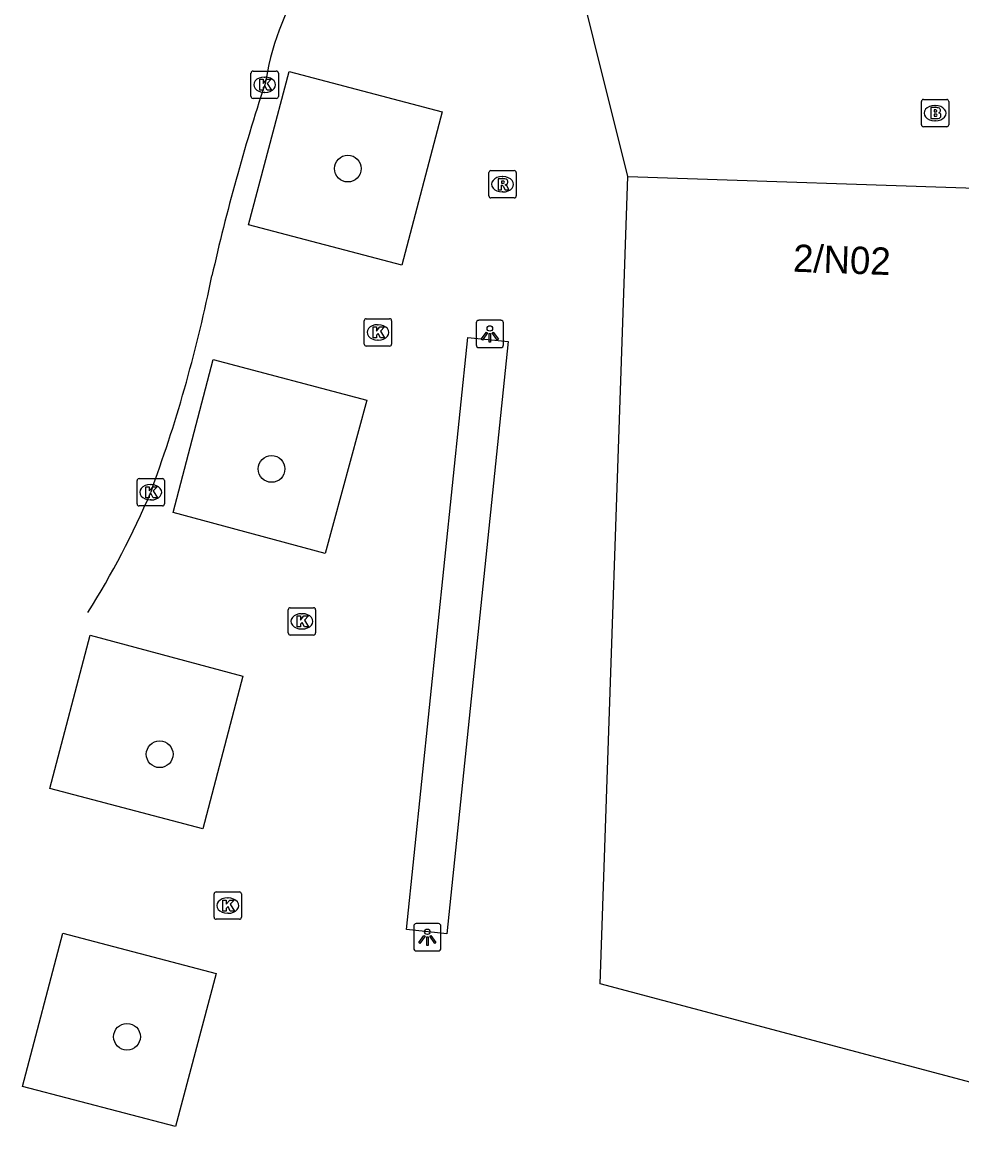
# Model space of a CAD drawing. Extents: x 164150 to 165261, y 382513 to 383432.
# Drawn here: x 164282.27 to 164316.64, y 383173 to 383214.02 of the extents above; entities that cross this region are included whole.
import ezdxf

# ---------------------------------------------------------------- set-up
doc = ezdxf.new("R2010")
doc.units = 0
for name, color, linetype in [('IMGEO_Boom', 7, 'Continuous'), ('IMGEO_Brandkraan', 7, 'Continuous'), ('IMGEO_Kolk', 7, 'Continuous'), ('IMGEO_Lichtpunt', 7, 'Continuous'), ('IMGEO_Pand', 7, 'Continuous'), ('IMGEO_Pand_nummerreeks', 7, 'Continuous'), ('IMGEO_Rijbaan_lokaal_open', 7, 'Continuous'), ('IMGEO_Rioolput', 7, 'Continuous'), ('IMGEO_Voetgangersgebied_open', 7, 'Continuous'), ('IMGEO_Voetpad_open', 7, 'Continuous')]:
    doc.layers.add(name, color=color, linetype=linetype)

msp = doc.modelspace()

# ---------------------------------------------------------------- linework, layer by layer
at = {"layer": 'IMGEO_Boom'}
for centre in [(164294.175, 383208.672), (164291.383, 383197.682), (164287.288, 383187.243), (164286.092, 383176.905)]:
    msp.add_circle(centre, 0.489, dxfattribs=at)
at = {"layer": 'IMGEO_Brandkraan'}
for p, q in [((164315.24, 383211.203), (164316.092, 383211.203)), ((164315.165, 383210.277), (164315.165, 383211.129)), ((164315.653, 383210.983), (164315.678, 383210.983)), ((164316.166, 383211.129), (164316.166, 383210.277)), ((164315.676, 383210.423), (164315.651, 383210.423)), ((164316.092, 383210.203), (164315.24, 383210.203))]:
    msp.add_line(p, q, dxfattribs=at)
for points in [[(164315.24, 383211.203), (164316.092, 383211.203)], [(164315.165, 383210.277), (164315.165, 383211.129)], [(164315.513, 383210.903), (164315.513, 383210.503), (164315.726, 383210.503)], [(164315.744, 383210.903), (164315.513, 383210.903)], [(164315.692, 383210.822), (164315.638, 383210.822), (164315.638, 383210.746)], [(164316.166, 383211.129), (164316.166, 383210.277)], [(164315.638, 383210.746), (164315.691, 383210.746)], [(164315.7, 383210.67), (164315.638, 383210.67), (164315.638, 383210.589)], [(164315.638, 383210.589), (164315.7, 383210.589)], [(164316.092, 383210.203), (164315.24, 383210.203)]]:
    msp.add_lwpolyline(points, dxfattribs=at)
for centre, radius, start, end in [((164315.242, 383211.127), 0.0765, 91.552, 178.448), ((164315.242, 383211.127), 0.0765, 91.552, 178.448), ((164316.09, 383211.127), 0.0765, 1.552, 88.448), ((164316.09, 383211.127), 0.0765, 1.552, 88.448), ((164315.693, 383210.784), 0.0379, 267.8285, 90.9355), ((164315.748, 383210.758), 0.145, 59.4692, 91.5367), ((164315.773, 383210.805), 0.0922, 285.5137, 58.1501), ((164315.701, 383210.629), 0.0404, 269.8759, 90.5077), ((164315.732, 383210.754), 0.251, 268.6676, 293.5347), ((164315.778, 383210.613), 0.105, 301.3115, 78.989), ((164315.242, 383210.279), 0.0765, 181.552, 268.448), ((164315.242, 383210.279), 0.0765, 181.552, 268.448), ((164316.09, 383210.279), 0.0765, 271.552, 358.448), ((164316.09, 383210.279), 0.0765, 271.552, 358.448)]:
    msp.add_arc(centre, radius, start, end, dxfattribs=at)
for centre, major_axis, ratio, start_param, end_param in [((164315.652, 383210.703), (-0.387, 0.002), 0.722429, 4.712389, 7.853982), ((164315.677, 383210.703), (-0.39, 0.002), 0.717154, 1.570796, 4.712389)]:
    msp.add_ellipse(centre, major_axis=major_axis, ratio=ratio, start_param=start_param, end_param=end_param, dxfattribs=at)
at = {"layer": 'IMGEO_Kolk'}
for p, q in [((164290.63, 383211.316), (164290.63, 383212.168)), ((164290.705, 383212.242), (164291.557, 383212.242)), ((164291.118, 383212.022), (164291.143, 383212.022)), ((164291.631, 383212.168), (164291.631, 383211.316)), ((164291.557, 383211.242), (164290.705, 383211.242)), ((164291.141, 383211.462), (164291.116, 383211.462)), ((164294.776, 383202.254), (164294.776, 383203.106)), ((164294.851, 383203.18), (164295.703, 383203.18)), ((164295.777, 383203.106), (164295.777, 383202.254)), ((164295.264, 383202.96), (164295.289, 383202.96)), ((164295.703, 383202.18), (164294.851, 383202.18)), ((164295.287, 383202.4), (164295.262, 383202.4)), ((164286.46, 383196.403), (164286.46, 383197.255)), ((164286.535, 383197.329), (164287.387, 383197.329)), ((164287.461, 383197.255), (164287.461, 383196.403)), ((164286.948, 383197.109), (164286.973, 383197.109)), ((164286.971, 383196.549), (164286.946, 383196.549)), ((164287.387, 383196.329), (164286.535, 383196.329)), ((164291.993, 383191.68), (164291.993, 383192.532)), ((164292.068, 383192.606), (164292.92, 383192.606)), ((164292.481, 383192.386), (164292.506, 383192.386)), ((164292.994, 383192.532), (164292.994, 383191.68)), ((164292.92, 383191.606), (164292.068, 383191.606)), ((164292.504, 383191.826), (164292.479, 383191.826)), ((164289.281, 383181.278), (164289.281, 383182.13)), ((164289.356, 383182.204), (164290.208, 383182.204)), ((164290.282, 383182.13), (164290.282, 383181.278)), ((164289.769, 383181.984), (164289.794, 383181.984)), ((164289.792, 383181.424), (164289.767, 383181.424)), ((164290.208, 383181.204), (164289.356, 383181.204))]:
    msp.add_line(p, q, dxfattribs=at)
for points in [[(164290.63, 383211.316), (164290.63, 383212.168)], [(164290.705, 383212.242), (164291.557, 383212.242)], [(164291.631, 383212.168), (164291.631, 383211.316)], [(164290.951, 383211.942), (164291.074, 383211.942), (164291.074, 383211.791), (164291.204, 383211.942), (164291.368, 383211.942), (164291.222, 383211.791), (164291.375, 383211.542), (164291.223, 383211.542), (164291.138, 383211.706), (164291.074, 383211.639), (164291.074, 383211.542), (164290.951, 383211.542), (164290.951, 383211.942)], [(164291.557, 383211.242), (164290.705, 383211.242)], [(164294.776, 383202.254), (164294.776, 383203.106)], [(164294.851, 383203.18), (164295.703, 383203.18)], [(164295.777, 383203.106), (164295.777, 383202.254)], [(164295.097, 383202.88), (164295.22, 383202.88), (164295.22, 383202.729), (164295.35, 383202.88), (164295.514, 383202.88), (164295.368, 383202.729), (164295.521, 383202.48), (164295.369, 383202.48), (164295.284, 383202.644), (164295.22, 383202.577), (164295.22, 383202.48), (164295.097, 383202.48), (164295.097, 383202.88)], [(164295.703, 383202.18), (164294.851, 383202.18)], [(164286.46, 383196.403), (164286.46, 383197.255)], [(164286.535, 383197.329), (164287.387, 383197.329)], [(164287.461, 383197.255), (164287.461, 383196.403)], [(164286.781, 383197.029), (164286.904, 383197.029), (164286.904, 383196.878), (164287.034, 383197.029), (164287.198, 383197.029), (164287.052, 383196.878), (164287.205, 383196.629), (164287.053, 383196.629), (164286.968, 383196.793), (164286.904, 383196.726), (164286.904, 383196.629), (164286.781, 383196.629), (164286.781, 383197.029)], [(164287.387, 383196.329), (164286.535, 383196.329)], [(164291.993, 383191.68), (164291.993, 383192.532)], [(164292.068, 383192.606), (164292.92, 383192.606)], [(164292.994, 383192.532), (164292.994, 383191.68)], [(164292.314, 383192.306), (164292.437, 383192.306), (164292.437, 383192.155), (164292.567, 383192.306), (164292.731, 383192.306), (164292.585, 383192.155), (164292.738, 383191.906), (164292.586, 383191.906), (164292.501, 383192.07), (164292.437, 383192.003), (164292.437, 383191.906), (164292.314, 383191.906), (164292.314, 383192.306)], [(164292.92, 383191.606), (164292.068, 383191.606)], [(164289.281, 383181.278), (164289.281, 383182.13)], [(164289.356, 383182.204), (164290.208, 383182.204)], [(164290.282, 383182.13), (164290.282, 383181.278)], [(164289.602, 383181.904), (164289.725, 383181.904), (164289.725, 383181.753), (164289.855, 383181.904), (164290.019, 383181.904), (164289.873, 383181.753), (164290.026, 383181.504), (164289.874, 383181.504), (164289.789, 383181.668), (164289.725, 383181.601), (164289.725, 383181.504), (164289.602, 383181.504), (164289.602, 383181.904)], [(164290.208, 383181.204), (164289.356, 383181.204)]]:
    msp.add_lwpolyline(points, dxfattribs=at)
for centre, start, end in [((164290.707, 383212.166), 91.552, 178.448), ((164290.707, 383212.166), 91.552, 178.448), ((164291.555, 383212.166), 1.552, 88.448), ((164291.555, 383212.166), 1.552, 88.448), ((164290.707, 383211.318), 181.552, 268.448), ((164290.707, 383211.318), 181.552, 268.448), ((164291.555, 383211.318), 271.552, 358.448), ((164291.555, 383211.318), 271.552, 358.448), ((164294.853, 383203.104), 91.552, 178.448), ((164294.853, 383203.104), 91.552, 178.448), ((164295.701, 383203.104), 1.552, 88.448), ((164295.701, 383203.104), 1.552, 88.448), ((164294.853, 383202.256), 181.552, 268.448), ((164294.853, 383202.256), 181.552, 268.448), ((164295.701, 383202.256), 271.552, 358.448), ((164295.701, 383202.256), 271.552, 358.448), ((164286.537, 383197.253), 91.552, 178.448), ((164286.537, 383197.253), 91.552, 178.448), ((164287.385, 383197.253), 1.552, 88.448), ((164287.385, 383197.253), 1.552, 88.448), ((164286.537, 383196.405), 181.552, 268.448), ((164286.537, 383196.405), 181.552, 268.448), ((164287.385, 383196.405), 271.552, 358.448), ((164287.385, 383196.405), 271.552, 358.448), ((164292.07, 383192.53), 91.552, 178.448), ((164292.07, 383192.53), 91.552, 178.448), ((164292.918, 383192.53), 1.552, 88.448), ((164292.918, 383192.53), 1.552, 88.448), ((164292.07, 383191.682), 181.552, 268.448), ((164292.07, 383191.682), 181.552, 268.448), ((164292.918, 383191.682), 271.552, 358.448), ((164292.918, 383191.682), 271.552, 358.448), ((164289.358, 383182.128), 91.552, 178.448), ((164289.358, 383182.128), 91.552, 178.448), ((164290.206, 383182.128), 1.552, 88.448), ((164290.206, 383182.128), 1.552, 88.448), ((164289.358, 383181.28), 181.552, 268.448), ((164289.358, 383181.28), 181.552, 268.448), ((164290.206, 383181.28), 271.552, 358.448), ((164290.206, 383181.28), 271.552, 358.448)]:
    msp.add_arc(centre, 0.0765, start, end, dxfattribs=at)
for centre, major_axis, ratio, start_param, end_param in [((164291.117, 383211.742), (-0.387, 0.002), 0.722429, 4.712389, 7.853982), ((164291.142, 383211.742), (-0.39, 0.002), 0.717154, 1.570796, 4.712389), ((164295.263, 383202.68), (-0.387, 0.002), 0.722429, 4.712389, 7.853982), ((164295.288, 383202.68), (-0.39, 0.002), 0.717154, 1.570796, 4.712389), ((164286.947, 383196.829), (-0.387, 0.002), 0.722429, 4.712389, 7.853982), ((164286.972, 383196.829), (-0.39, 0.002), 0.717154, 1.570796, 4.712389), ((164292.48, 383192.106), (-0.387, 0.002), 0.722429, 4.712389, 7.853982), ((164292.505, 383192.106), (-0.39, 0.002), 0.717154, 1.570796, 4.712389), ((164289.768, 383181.704), (-0.387, 0.002), 0.722429, 4.712389, 7.853982), ((164289.793, 383181.704), (-0.39, 0.002), 0.717154, 1.570796, 4.712389)]:
    msp.add_ellipse(centre, major_axis=major_axis, ratio=ratio, start_param=start_param, end_param=end_param, dxfattribs=at)
at = {"layer": 'IMGEO_Lichtpunt'}
for p, q in [((164298.872, 383203.026), (164298.872, 383202.219)), ((164298.872, 383203.026), (164298.872, 383202.219)), ((164299.774, 383203.121), (164298.966, 383203.121)), ((164299.774, 383203.121), (164298.966, 383203.121)), ((164299.868, 383202.219), (164299.868, 383203.026)), ((164299.868, 383202.219), (164299.868, 383203.026)), ((164298.966, 383202.125), (164299.774, 383202.125)), ((164298.966, 383202.125), (164299.774, 383202.125)), ((164296.586, 383180.949), (164296.586, 383180.142)), ((164296.586, 383180.949), (164296.586, 383180.142)), ((164297.488, 383181.044), (164296.68, 383181.044)), ((164297.488, 383181.044), (164296.68, 383181.044)), ((164297.582, 383180.142), (164297.582, 383180.949)), ((164297.582, 383180.142), (164297.582, 383180.949)), ((164296.68, 383180.048), (164297.488, 383180.048)), ((164296.68, 383180.048), (164297.488, 383180.048))]:
    msp.add_line(p, q, dxfattribs=at)
for points in [[(164299.246, 383202.69), (164299.285, 383202.662), (164299.097, 383202.4), (164299.059, 383202.427), (164299.246, 383202.69)], [(164299.348, 383202.642), (164299.395, 383202.642), (164299.395, 383202.32), (164299.348, 383202.32), (164299.348, 383202.642)], [(164299.458, 383202.662), (164299.496, 383202.689), (164299.683, 383202.427), (164299.644, 383202.399), (164299.458, 383202.662)], [(164296.96, 383180.613), (164296.999, 383180.585), (164296.811, 383180.323), (164296.773, 383180.35), (164296.96, 383180.613)], [(164297.062, 383180.565), (164297.109, 383180.565), (164297.109, 383180.243), (164297.062, 383180.243), (164297.062, 383180.565)], [(164297.172, 383180.585), (164297.21, 383180.612), (164297.397, 383180.35), (164297.358, 383180.322), (164297.172, 383180.585)]]:
    msp.add_lwpolyline(points, dxfattribs=at)
for centre in [(164299.371, 383202.824), (164297.085, 383180.747)]:
    msp.add_circle(centre, 0.0994, dxfattribs=at)
for centre, start, end in [((164298.966, 383203.026), 90, 180), ((164298.966, 383203.026), 90, 180), ((164299.774, 383203.026), 0, 90), ((164299.774, 383203.026), 0, 90), ((164298.966, 383202.219), 180, 270), ((164298.966, 383202.219), 180, 270), ((164299.774, 383202.219), 270, 0), ((164299.774, 383202.219), 270, 360), ((164296.68, 383180.949), 90, 180), ((164296.68, 383180.949), 90, 180), ((164297.488, 383180.949), 0, 90), ((164297.488, 383180.949), 0, 90), ((164296.68, 383180.142), 180, 270), ((164296.68, 383180.142), 180, 270), ((164297.488, 383180.142), 270, 0), ((164297.488, 383180.142), 270, 360)]:
    msp.add_arc(centre, 0.0946, start, end, dxfattribs=at)
at = {"layer": 'IMGEO_Pand'}
for points in [[(164363.809, 383138.894), (164362.903, 383132.651), (164339.66, 383133.434), (164340.882, 383168.875), (164303.415, 383178.836), (164304.421, 383208.388)], [(164304.421, 383208.388), (164318.248, 383207.917), (164367.702, 383200.611), (164372.787, 383199.801), (164363.809, 383138.894)]]:
    msp.add_lwpolyline(points, dxfattribs=at)
at = {"layer": 'IMGEO_Rijbaan_lokaal_open'}
for points in [[(164291.19, 383211.959), (164291.131, 383211.742)], [(164287.038, 383197.05), (164286.961, 383196.829)]]:
    msp.add_lwpolyline(points, dxfattribs=at)
for centre, radius, start, end in [((164299.838, 383210.632), 8.749, 116.4039, 171.2749), ((164364.147, 383187.814), 76.837, 161.85581, 167.26679), ((164237.106, 383215.223), 53.137, 340.0004, 348.6323), ((164258.382, 383208.982), 31.056, 327.799, 336.9637)]:
    msp.add_arc(centre, radius, start, end, dxfattribs=at)
at = {"layer": 'IMGEO_Rioolput'}
for p, q in [((164299.337, 383207.673), (164299.337, 383208.525)), ((164299.412, 383208.599), (164300.264, 383208.599)), ((164299.825, 383208.379), (164299.85, 383208.379)), ((164300.338, 383208.525), (164300.338, 383207.673)), ((164300.264, 383207.599), (164299.412, 383207.599)), ((164299.848, 383207.819), (164299.823, 383207.819))]:
    msp.add_line(p, q, dxfattribs=at)
for points in [[(164299.337, 383207.673), (164299.337, 383208.525)], [(164299.412, 383208.599), (164300.264, 383208.599)], [(164300.338, 383208.525), (164300.338, 383207.673)], [(164299.926, 383208.297), (164299.674, 383208.299), (164299.674, 383207.899)], [(164299.674, 383207.899), (164299.798, 383207.899), (164299.798, 383208.061), (164299.809, 383208.061)], [(164299.852, 383208.218), (164299.798, 383208.218), (164299.798, 383208.137)], [(164299.798, 383208.137), (164299.85, 383208.137)], [(164299.856, 383208.032), (164299.927, 383207.899), (164300.067, 383207.899), (164300.002, 383208.025)], [(164300.264, 383207.599), (164299.412, 383207.599)]]:
    msp.add_lwpolyline(points, dxfattribs=at)
for centre, radius, start, end in [((164299.414, 383208.523), 0.0765, 91.552, 178.448), ((164299.414, 383208.523), 0.0765, 91.552, 178.448), ((164300.262, 383208.523), 0.0765, 1.552, 88.448), ((164300.262, 383208.523), 0.0765, 1.552, 88.448), ((164299.808, 383208.008), 0.0533, 26.0293, 88.6989), ((164299.834, 383208.326), 0.19, 274.7715, 282.9687), ((164299.858, 383208.122), 0.0964, 77.0061, 93.1865), ((164299.872, 383208.179), 0.0378, 276.6634, 79.6772), ((164299.925, 383208.187), 0.109, 350.3612, 89.416), ((164299.923, 383208.187), 0.112, 277.5842, 350.9817), ((164299.907, 383207.972), 0.108, 29.5134, 73.7905), ((164299.414, 383207.675), 0.0765, 181.552, 268.448), ((164299.414, 383207.675), 0.0765, 181.552, 268.448), ((164300.262, 383207.675), 0.0765, 271.552, 358.448), ((164300.262, 383207.675), 0.0765, 271.552, 358.448)]:
    msp.add_arc(centre, radius, start, end, dxfattribs=at)
for centre, major_axis, ratio, start_param, end_param in [((164299.824, 383208.099), (-0.387, 0.002), 0.722429, 4.712389, 7.853982), ((164299.849, 383208.099), (-0.39, 0.002), 0.717154, 1.570796, 4.712389)]:
    msp.add_ellipse(centre, major_axis=major_axis, ratio=ratio, start_param=start_param, end_param=end_param, dxfattribs=at)
at = {"layer": 'IMGEO_Voetgangersgebied_open'}
for points in [[(164296.149, 383205.141), (164290.543, 383206.614), (164292.028, 383212.225), (164297.622, 383210.754), (164296.149, 383205.141)], [(164297.803, 383180.677), (164296.327, 383180.83), (164298.568, 383202.495), (164300.044, 383202.342), (164297.803, 383180.677)], [(164293.35, 383194.583), (164287.779, 383196.085), (164289.25, 383201.688), (164294.864, 383200.201), (164293.35, 383194.583)], [(164288.873, 383184.514), (164283.274, 383185.986), (164284.741, 383191.6), (164290.336, 383190.103), (164288.873, 383184.514)], [(164282.265, 383175.086), (164283.743, 383180.691), (164289.355, 383179.221), (164287.872, 383173.616), (164282.265, 383175.086)]]:
    msp.add_lwpolyline(points, dxfattribs=at)
at = {"layer": 'IMGEO_Voetpad_open'}
msp.add_lwpolyline([(164304.421, 383208.388), (164301.928, 383218.37)], dxfattribs=at)

# ---------------------------------------------------------------- texts
at = {"layer": 'IMGEO_Pand_nummerreeks'}
msp.add_text('2/N02', height=1, rotation=357.9779, dxfattribs=at).set_placement((164310.456, 383204.902))

doc.saveas('drawing.dxf')
